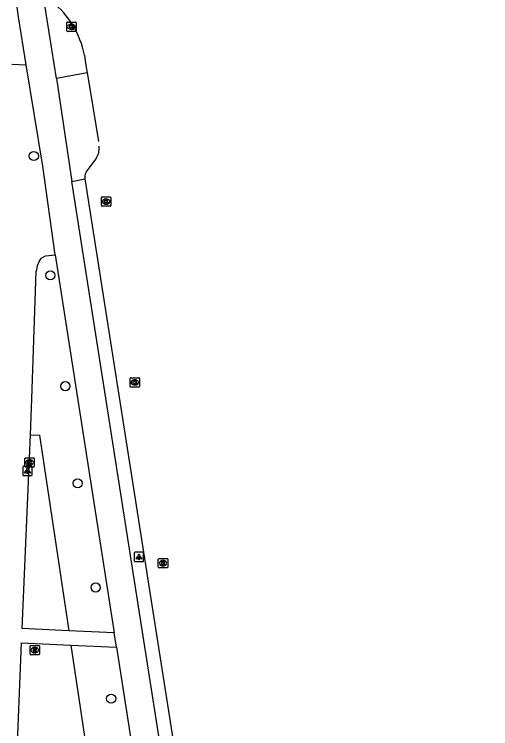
# Model space of a CAD drawing. Extents: x 160077 to 160945, y 386481 to 387498.
# Drawn here: x 160815.7 to 160866.6, y 387177.5 to 387253.8 of the extents above; entities that cross this region are included whole.
import ezdxf

# ---------------------------------------------------------------- set-up
doc = ezdxf.new("R2010")
doc.units = 0
for name, color, linetype in [('IMGEO_Boom', 7, 'Continuous'), ('IMGEO_Fietspad_gesloten', 7, 'Continuous'), ('IMGEO_Groenvoorziening', 7, 'Continuous'), ('IMGEO_Kolk', 7, 'Continuous'), ('IMGEO_Lichtpunt', 7, 'Continuous'), ('IMGEO_Parkeervlak_open', 7, 'Continuous'), ('IMGEO_Rijbaan_lokaal_gesloten', 7, 'Continuous'), ('IMGEO_Rioolput', 7, 'Continuous'), ('IMGEO_Verkeerseiland_open', 7, 'Continuous'), ('IMGEO_Voetpad_open', 7, 'Continuous')]:
    doc.layers.add(name, color=color, linetype=linetype)

msp = doc.modelspace()

# ---------------------------------------------------------------- linework, layer by layer
at = {"layer": 'IMGEO_Boom'}
for centre in [(160817.791, 387238.641), (160819.555, 387225.895), (160821.152, 387214.062), (160822.48, 387203.702), (160824.393, 387192.569), (160826.054, 387180.711)]:
    msp.add_circle(centre, 0.489, dxfattribs=at)
at = {"layer": 'IMGEO_Fietspad_gesloten'}
for points in [[(160816.986, 387248.355), (160816.15, 387253.506), (160815.942, 387255.018)], [(160820.195, 387246.929), (160818.965, 387254.739)], [(160820.081, 387228.074), (160818.74, 387237.551), (160816.986, 387248.355)], [(160820.195, 387246.929), (160821.846, 387235.9)], [(160866.582, 386951.231), (160853.411, 387034.814), (160850.27, 387054.844), (160846.884, 387076.364), (160843.09, 387100.462), (160839.795, 387121.483), (160832.323, 387169.215), (160821.846, 387235.9)], [(160820.081, 387228.074), (160826.383, 387187.732)], [(160826.63, 387186.198), (160826.383, 387187.732)], [(160826.63, 387186.198), (160832.118, 387150.998)]]:
    msp.add_lwpolyline(points, dxfattribs=at)
at = {"layer": 'IMGEO_Groenvoorziening'}
for points in [[(160817.449, 387208.863), (160818.412, 387208.836), (160821.521, 387187.958)], [(160821.75, 387186.42), (160827.044, 387151.007)]]:
    msp.add_lwpolyline(points, dxfattribs=at)
at = {"layer": 'IMGEO_Kolk'}
for p, q in [((160821.301, 387252.014), (160821.301, 387252.866)), ((160821.376, 387252.94), (160822.228, 387252.94)), ((160821.789, 387252.72), (160821.814, 387252.72)), ((160822.302, 387252.866), (160822.302, 387252.014)), ((160822.228, 387251.94), (160821.376, 387251.94)), ((160821.812, 387252.16), (160821.787, 387252.16)), ((160825.086, 387234.27), (160825.938, 387234.27)), ((160825.011, 387233.344), (160825.011, 387234.196)), ((160825.522, 387233.49), (160825.497, 387233.49)), ((160825.499, 387234.05), (160825.524, 387234.05)), ((160826.012, 387234.196), (160826.012, 387233.344)), ((160825.938, 387233.27), (160825.086, 387233.27)), ((160828.085, 387214.043), (160828.085, 387214.895)), ((160828.16, 387214.969), (160829.012, 387214.969)), ((160828.573, 387214.749), (160828.598, 387214.749)), ((160829.086, 387214.895), (160829.086, 387214.043)), ((160829.012, 387213.969), (160828.16, 387213.969)), ((160828.596, 387214.189), (160828.571, 387214.189)), ((160816.838, 387205.49), (160816.838, 387206.342)), ((160816.913, 387206.416), (160817.765, 387206.416)), ((160817.326, 387206.196), (160817.351, 387206.196)), ((160817.839, 387206.342), (160817.839, 387205.49)), ((160817.765, 387205.416), (160816.913, 387205.416)), ((160817.349, 387205.636), (160817.324, 387205.636)), ((160831.087, 387194.742), (160831.087, 387195.594)), ((160831.162, 387195.668), (160832.014, 387195.668)), ((160831.575, 387195.448), (160831.6, 387195.448)), ((160832.088, 387195.594), (160832.088, 387194.742)), ((160832.014, 387194.668), (160831.162, 387194.668)), ((160831.598, 387194.888), (160831.573, 387194.888))]:
    msp.add_line(p, q, dxfattribs=at)
for points in [[(160821.301, 387252.014), (160821.301, 387252.866)], [(160821.376, 387252.94), (160822.228, 387252.94)], [(160821.622, 387252.64), (160821.745, 387252.64), (160821.745, 387252.489), (160821.875, 387252.64), (160822.039, 387252.64), (160821.893, 387252.489), (160822.046, 387252.24), (160821.894, 387252.24), (160821.809, 387252.404), (160821.745, 387252.337), (160821.745, 387252.24), (160821.622, 387252.24), (160821.622, 387252.64)], [(160822.302, 387252.866), (160822.302, 387252.014)], [(160822.228, 387251.94), (160821.376, 387251.94)], [(160825.086, 387234.27), (160825.938, 387234.27)], [(160825.011, 387233.344), (160825.011, 387234.196)], [(160825.332, 387233.97), (160825.455, 387233.97), (160825.455, 387233.819), (160825.585, 387233.97), (160825.749, 387233.97), (160825.603, 387233.819), (160825.756, 387233.57), (160825.604, 387233.57), (160825.519, 387233.734), (160825.455, 387233.667), (160825.455, 387233.57), (160825.332, 387233.57), (160825.332, 387233.97)], [(160826.012, 387234.196), (160826.012, 387233.344)], [(160825.938, 387233.27), (160825.086, 387233.27)], [(160828.085, 387214.043), (160828.085, 387214.895)], [(160828.16, 387214.969), (160829.012, 387214.969)], [(160828.406, 387214.669), (160828.529, 387214.669), (160828.529, 387214.518), (160828.659, 387214.669), (160828.823, 387214.669), (160828.677, 387214.518), (160828.83, 387214.269), (160828.678, 387214.269), (160828.593, 387214.433), (160828.529, 387214.366), (160828.529, 387214.269), (160828.406, 387214.269), (160828.406, 387214.669)], [(160829.086, 387214.895), (160829.086, 387214.043)], [(160829.012, 387213.969), (160828.16, 387213.969)], [(160816.838, 387205.49), (160816.838, 387206.342)], [(160816.913, 387206.416), (160817.765, 387206.416)], [(160817.159, 387206.116), (160817.282, 387206.116), (160817.282, 387205.965), (160817.412, 387206.116), (160817.576, 387206.116), (160817.43, 387205.965), (160817.583, 387205.716), (160817.431, 387205.716), (160817.346, 387205.88), (160817.282, 387205.813), (160817.282, 387205.716), (160817.159, 387205.716), (160817.159, 387206.116)], [(160817.839, 387206.342), (160817.839, 387205.49)], [(160817.765, 387205.416), (160816.913, 387205.416)], [(160831.087, 387194.742), (160831.087, 387195.594)], [(160831.162, 387195.668), (160832.014, 387195.668)], [(160831.408, 387195.368), (160831.531, 387195.368), (160831.531, 387195.217), (160831.661, 387195.368), (160831.825, 387195.368), (160831.679, 387195.217), (160831.832, 387194.968), (160831.68, 387194.968), (160831.595, 387195.132), (160831.531, 387195.065), (160831.531, 387194.968), (160831.408, 387194.968), (160831.408, 387195.368)], [(160832.088, 387195.594), (160832.088, 387194.742)], [(160832.014, 387194.668), (160831.162, 387194.668)]]:
    msp.add_lwpolyline(points, dxfattribs=at)
for centre, start, end in [((160821.378, 387252.864), 91.55205, 178.44795), ((160821.378, 387252.864), 91.55205, 178.44795), ((160822.226, 387252.864), 1.55205, 88.44795), ((160822.226, 387252.864), 1.55205, 88.44795), ((160821.378, 387252.016), 181.55205, 268.44795), ((160821.378, 387252.016), 181.55205, 268.44795), ((160822.226, 387252.016), 271.55205, 358.44795), ((160822.226, 387252.016), 271.55205, 358.44795), ((160825.088, 387234.194), 91.55205, 178.44795), ((160825.088, 387234.194), 91.55205, 178.44795), ((160825.936, 387234.194), 1.55205, 88.44795), ((160825.936, 387234.194), 1.55205, 88.44795), ((160825.088, 387233.346), 181.55205, 268.44795), ((160825.088, 387233.346), 181.55205, 268.44795), ((160825.936, 387233.346), 271.55205, 358.44795), ((160825.936, 387233.346), 271.55205, 358.44795), ((160828.162, 387214.893), 91.55205, 178.44795), ((160828.162, 387214.893), 91.55205, 178.44795), ((160829.01, 387214.893), 1.55205, 88.44795), ((160829.01, 387214.893), 1.55205, 88.44795), ((160828.162, 387214.045), 181.55205, 268.44795), ((160828.162, 387214.045), 181.55205, 268.44795), ((160829.01, 387214.045), 271.55205, 358.44795), ((160829.01, 387214.045), 271.55205, 358.44795), ((160816.915, 387206.34), 91.55205, 178.44795), ((160816.915, 387206.34), 91.55205, 178.44795), ((160817.763, 387206.34), 1.55205, 88.44795), ((160817.763, 387206.34), 1.55205, 88.44795), ((160816.915, 387205.492), 181.55205, 268.44795), ((160816.915, 387205.492), 181.55205, 268.44795), ((160817.763, 387205.492), 271.55205, 358.44795), ((160817.763, 387205.492), 271.55205, 358.44795), ((160831.164, 387195.592), 91.55205, 178.44795), ((160831.164, 387195.592), 91.55205, 178.44795), ((160832.012, 387195.592), 1.55205, 88.44795), ((160832.012, 387195.592), 1.55205, 88.44795), ((160831.164, 387194.744), 181.55205, 268.44795), ((160831.164, 387194.744), 181.55205, 268.44795), ((160832.012, 387194.744), 271.55205, 358.44795), ((160832.012, 387194.744), 271.55205, 358.44795)]:
    msp.add_arc(centre, 0.0765, start, end, dxfattribs=at)
for centre, major_axis, ratio, start_param, end_param in [((160821.788, 387252.44), (-0.387, 0.002), 0.722429, 4.712389, 7.853982), ((160821.813, 387252.44), (-0.39, 0.002), 0.717154, 1.570796, 4.712389), ((160825.498, 387233.77), (-0.387, 0.002), 0.722429, 4.712389, 7.853982), ((160825.523, 387233.77), (-0.39, 0.002), 0.717154, 1.570796, 4.712389), ((160828.572, 387214.469), (-0.387, 0.002), 0.722429, 4.712389, 7.853982), ((160828.597, 387214.469), (-0.39, 0.002), 0.717154, 1.570796, 4.712389), ((160817.325, 387205.916), (-0.387, 0.002), 0.722429, 4.712389, 7.853982), ((160817.35, 387205.916), (-0.39, 0.002), 0.717154, 1.570796, 4.712389), ((160831.574, 387195.168), (-0.387, 0.002), 0.722429, 4.712389, 7.853982), ((160831.599, 387195.168), (-0.39, 0.002), 0.717154, 1.570796, 4.712389)]:
    msp.add_ellipse(centre, major_axis=major_axis, ratio=ratio, start_param=start_param, end_param=end_param, dxfattribs=at)
at = {"layer": 'IMGEO_Lichtpunt'}
for p, q in [((160816.61, 387205.413), (160816.61, 387204.606)), ((160816.61, 387205.413), (160816.61, 387204.606)), ((160817.512, 387205.508), (160816.704, 387205.508)), ((160817.512, 387205.508), (160816.704, 387205.508)), ((160817.606, 387204.606), (160817.606, 387205.413)), ((160817.606, 387204.606), (160817.606, 387205.413)), ((160816.704, 387204.512), (160817.512, 387204.512)), ((160816.704, 387204.512), (160817.512, 387204.512)), ((160828.524, 387196.234), (160828.524, 387195.427)), ((160828.524, 387196.234), (160828.524, 387195.427)), ((160829.426, 387196.329), (160828.618, 387196.329)), ((160829.426, 387196.329), (160828.618, 387196.329)), ((160829.52, 387195.427), (160829.52, 387196.234)), ((160829.52, 387195.427), (160829.52, 387196.234)), ((160828.618, 387195.333), (160829.426, 387195.333)), ((160828.618, 387195.333), (160829.426, 387195.333))]:
    msp.add_line(p, q, dxfattribs=at)
for points in [[(160816.984, 387205.077), (160817.023, 387205.049), (160816.835, 387204.787), (160816.797, 387204.814), (160816.984, 387205.077)], [(160817.086, 387205.029), (160817.133, 387205.029), (160817.133, 387204.707), (160817.086, 387204.707), (160817.086, 387205.029)], [(160817.196, 387205.049), (160817.234, 387205.076), (160817.421, 387204.814), (160817.382, 387204.786), (160817.196, 387205.049)], [(160828.898, 387195.898), (160828.937, 387195.87), (160828.749, 387195.608), (160828.711, 387195.635), (160828.898, 387195.898)], [(160829, 387195.85), (160829.047, 387195.85), (160829.047, 387195.528), (160829, 387195.528), (160829, 387195.85)], [(160829.11, 387195.87), (160829.148, 387195.897), (160829.335, 387195.635), (160829.296, 387195.607), (160829.11, 387195.87)]]:
    msp.add_lwpolyline(points, dxfattribs=at)
for centre in [(160817.109, 387205.211), (160829.023, 387196.032)]:
    msp.add_circle(centre, 0.0994, dxfattribs=at)
for centre, start, end in [((160816.704, 387205.413), 90, 180), ((160816.704, 387205.413), 90, 180), ((160817.512, 387205.413), 0, 90), ((160817.512, 387205.413), 0, 90), ((160816.704, 387204.606), 180, 270), ((160816.704, 387204.606), 180, 270), ((160817.512, 387204.606), 270, 0), ((160817.512, 387204.606), 270, 360), ((160828.618, 387196.234), 90, 180), ((160828.618, 387196.234), 90, 180), ((160829.426, 387196.234), 0, 90), ((160829.426, 387196.234), 0, 90), ((160828.618, 387195.427), 180, 270), ((160828.618, 387195.427), 180, 270), ((160829.426, 387195.427), 270, 0), ((160829.426, 387195.427), 270, 360)]:
    msp.add_arc(centre, 0.0946, start, end, dxfattribs=at)
at = {"layer": 'IMGEO_Parkeervlak_open'}
msp.add_lwpolyline([(160823.397, 387236.926), (160824.432, 387238.345)], dxfattribs=at)
for centre, radius, start, end in [((160822.73, 387239.478), 2.045, 326.34801, 6.20201), ((160824.261, 387236.375), 1.025, 147.49962, 190.59708)]:
    msp.add_arc(centre, radius, start, end, dxfattribs=at)
at = {"layer": 'IMGEO_Rijbaan_lokaal_gesloten'}
for points in [[(160823.193, 387249.414), (160823.322, 387248.517), (160823.498, 387247.514)], [(160823.498, 387247.514), (160823.801, 387245.648)], [(160823.831, 387245.653), (160823.801, 387245.648)], [(160823.801, 387245.648), (160824.689, 387240.174)]]:
    msp.add_lwpolyline(points, dxfattribs=at)
msp.add_arc((160813.61, 387247.525), 9.768, 11.15243, 50.89937, dxfattribs=at)
at = {"layer": 'IMGEO_Rioolput'}
for p, q in [((160817.389, 387185.455), (160817.389, 387186.307)), ((160817.464, 387186.381), (160818.316, 387186.381)), ((160818.39, 387186.307), (160818.39, 387185.455)), ((160817.9, 387185.601), (160817.875, 387185.601)), ((160817.877, 387186.161), (160817.902, 387186.161)), ((160818.316, 387185.381), (160817.464, 387185.381))]:
    msp.add_line(p, q, dxfattribs=at)
for points in [[(160817.389, 387185.455), (160817.389, 387186.307)], [(160817.464, 387186.381), (160818.316, 387186.381)], [(160818.39, 387186.307), (160818.39, 387185.455)], [(160817.978, 387186.079), (160817.726, 387186.081), (160817.726, 387185.681)], [(160817.726, 387185.681), (160817.85, 387185.681), (160817.85, 387185.843), (160817.861, 387185.843)], [(160817.904, 387186), (160817.85, 387186), (160817.85, 387185.919)], [(160817.85, 387185.919), (160817.902, 387185.919)], [(160817.908, 387185.814), (160817.979, 387185.681), (160818.119, 387185.681), (160818.054, 387185.807)], [(160818.316, 387185.381), (160817.464, 387185.381)]]:
    msp.add_lwpolyline(points, dxfattribs=at)
for centre, radius, start, end in [((160817.466, 387186.305), 0.0765, 91.55205, 178.44795), ((160817.466, 387186.305), 0.0765, 91.55205, 178.44795), ((160818.314, 387186.305), 0.0765, 1.55205, 88.44795), ((160818.314, 387186.305), 0.0765, 1.55205, 88.44795), ((160817.466, 387185.457), 0.0765, 181.55205, 268.44795), ((160817.466, 387185.457), 0.0765, 181.55205, 268.44795), ((160817.86, 387185.79), 0.0533, 26.02933, 88.69889), ((160817.886, 387186.108), 0.19, 274.7715, 282.96867), ((160817.91, 387185.904), 0.0964, 77.00612, 93.18647), ((160817.924, 387185.961), 0.0378, 276.66336, 79.67722), ((160817.977, 387185.969), 0.109, 350.36119, 89.41601), ((160817.975, 387185.969), 0.112, 277.58423, 350.98172), ((160817.959, 387185.754), 0.108, 29.51342, 73.79051), ((160818.314, 387185.457), 0.0765, 271.55205, 358.44795), ((160818.314, 387185.457), 0.0765, 271.55205, 358.44795)]:
    msp.add_arc(centre, radius, start, end, dxfattribs=at)
for centre, major_axis, ratio, start_param, end_param in [((160817.876, 387185.881), (-0.387, 0.002), 0.722429, 4.712389, 7.853982), ((160817.901, 387185.881), (-0.39, 0.002), 0.717154, 1.570796, 4.712389)]:
    msp.add_ellipse(centre, major_axis=major_axis, ratio=ratio, start_param=start_param, end_param=end_param, dxfattribs=at)
at = {"layer": 'IMGEO_Verkeerseiland_open'}
msp.add_lwpolyline([(160823.498, 387247.514), (160820.195, 387246.929)], dxfattribs=at)
at = {"layer": 'IMGEO_Voetpad_open'}
for points in [[(160815.432, 387248.444), (160816.986, 387248.355)], [(160821.846, 387235.9), (160823.254, 387236.187)], [(160823.254, 387236.187), (160833.749, 387169.388), (160841.18, 387121.742)], [(160818.593, 387227.731), (160819.049, 387227.963), (160820.081, 387228.074)], [(160817.449, 387208.863), (160817.592, 387212.701), (160817.937, 387223.178), (160818.058, 387226.34)], [(160821.521, 387187.958), (160816.533, 387188.189), (160817.449, 387208.863)], [(160826.383, 387187.732), (160821.521, 387187.958)], [(160815.041, 387151.028), (160816.467, 387186.661), (160821.75, 387186.42)], [(160821.75, 387186.42), (160826.63, 387186.198)]]:
    msp.add_lwpolyline(points, dxfattribs=at)
msp.add_arc((160820.502, 387226.198), 2.448, 141.24125, 176.68373, dxfattribs=at)

doc.saveas('drawing.dxf')
